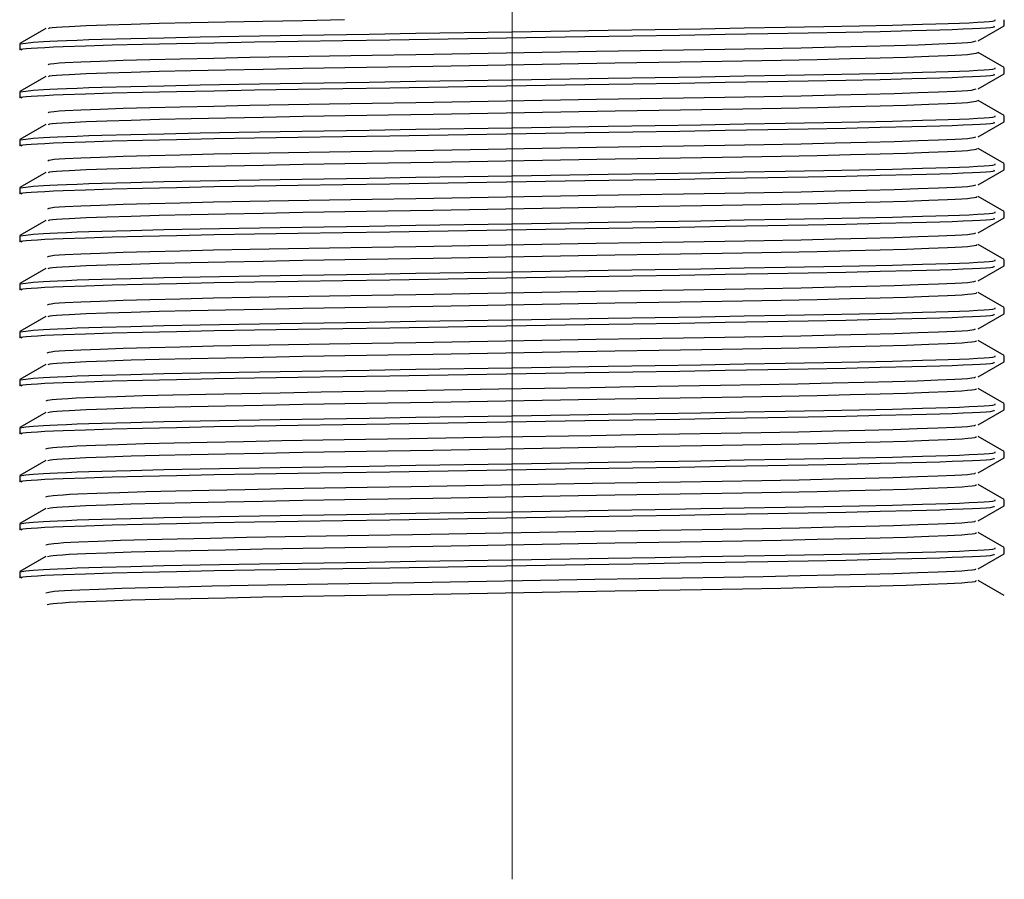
# Model space of a CAD drawing. Header units: millimetres. Extents: x 262469 to 275208, y -32539 to 9411.
# Tile 360 of 428: x 269156.63 to 269162.45, y -13294.11 to -13289.03. Entities that reach past the tile are written whole.
import ezdxf

# ---------------------------------------------------------------- set-up
doc = ezdxf.new("R2010")
doc.units = ezdxf.units.MM
doc.header["$LTSCALE"] = 100
doc.layers.add('$ IE_TELETECHNIKA', color=5, linetype='Continuous', lineweight=30)

msp = doc.modelspace()

# ---------------------------------------------------------------- linework, layer by layer
at = {"layer": '$ IE_TELETECHNIKA', "color": 7, "linetype": 'Continuous', "lineweight": 5, "ltscale": 20.32}
msp.add_line((269159.5395, -13294.1088), (269159.5395, -13285.0463), dxfattribs=at)
at = {"layer": '$ IE_TELETECHNIKA', "color": 7, "linetype": 'Continuous'}
for p, q in [((269162.2914, -13289.157), (269162.4449, -13289.0683)), ((269162.4458, -13289.0674), (269162.4458, -13289.0319)), ((269156.7877, -13289.0839), (269156.6342, -13289.1726)), ((269156.6333, -13289.1736), (269156.6333, -13289.209)), ((269162.4449, -13289.3143), (269162.2914, -13289.2256)), ((269162.2914, -13289.4404), (269162.4449, -13289.3518)), ((269162.4458, -13289.3508), (269162.4458, -13289.3154)), ((269156.7876, -13289.3674), (269156.6342, -13289.456)), ((269156.6333, -13289.4571), (269156.6333, -13289.4925)), ((269162.4449, -13289.5978), (269162.2914, -13289.5091)), ((269156.7877, -13289.6509), (269156.6342, -13289.7395)), ((269162.2914, -13289.7239), (269162.4449, -13289.6353)), ((269162.4458, -13289.6343), (269162.4458, -13289.5989)), ((269156.6333, -13289.7405), (269156.6333, -13289.776)), ((269162.4449, -13289.8813), (269162.2914, -13289.7926)), ((269162.4458, -13289.9178), (269162.4458, -13289.8824)), ((269156.7877, -13289.9343), (269156.6342, -13290.023)), ((269162.2914, -13290.0074), (269162.4449, -13289.9188)), ((269156.6333, -13290.024), (269156.6333, -13290.0595)), ((269162.4449, -13290.1647), (269162.2915, -13290.0761)), ((269162.4458, -13290.2013), (269162.4458, -13290.1658)), ((269156.7877, -13290.2178), (269156.6342, -13290.3065)), ((269162.2914, -13290.2909), (269162.4449, -13290.2022)), ((269156.6333, -13290.3075), (269156.6333, -13290.3429)), ((269162.4449, -13290.4482), (269162.2914, -13290.3596)), ((269162.4458, -13290.4848), (269162.4458, -13290.4493)), ((269156.7877, -13290.5013), (269156.6342, -13290.59)), ((269162.2914, -13290.5744), (269162.4449, -13290.4857)), ((269156.6333, -13290.591), (269156.6333, -13290.6264)), ((269162.4449, -13290.7317), (269162.2914, -13290.6431)), ((269162.4458, -13290.7682), (269162.4458, -13290.7328)), ((269156.7876, -13290.7848), (269156.6342, -13290.8734)), ((269162.2914, -13290.8579), (269162.4449, -13290.7692)), ((269156.6333, -13290.8745), (269156.6333, -13290.9099)), ((269162.4449, -13291.0152), (269162.2914, -13290.9266)), ((269162.4458, -13291.0517), (269162.4458, -13291.0163)), ((269156.7877, -13291.0683), (269156.6342, -13291.1569)), ((269162.2914, -13291.1413), (269162.4449, -13291.0527)), ((269156.6333, -13291.1579), (269156.6333, -13291.1934)), ((269162.4449, -13291.2987), (269162.2914, -13291.21)), ((269162.2914, -13291.4248), (269162.4449, -13291.3362)), ((269162.4458, -13291.3352), (269162.4458, -13291.2998)), ((269156.7877, -13291.3518), (269156.6342, -13291.4404)), ((269156.6333, -13291.4414), (269156.6333, -13291.4769)), ((269162.4449, -13291.5822), (269162.2914, -13291.4935)), ((269162.2914, -13291.7083), (269162.4449, -13291.6197)), ((269162.4458, -13291.6187), (269162.4458, -13291.5833)), ((269156.7877, -13291.6353), (269156.6342, -13291.7239)), ((269156.6333, -13291.7249), (269156.6333, -13291.7604)), ((269162.4449, -13291.8656), (269162.2914, -13291.777)), ((269156.7876, -13291.9188), (269156.6342, -13292.0074)), ((269162.2914, -13291.9918), (269162.4449, -13291.9031)), ((269162.4458, -13291.9022), (269162.4458, -13291.8667)), ((269156.6333, -13292.0084), (269156.6333, -13292.0438)), ((269162.4449, -13292.1491), (269162.2914, -13292.0605)), ((269162.4458, -13292.1857), (269162.4458, -13292.1502)), ((269156.7877, -13292.2022), (269156.6342, -13292.2909)), ((269162.2914, -13292.2753), (269162.4449, -13292.1866)), ((269156.6333, -13292.2919), (269156.6333, -13292.3273)), ((269162.4449, -13292.4326), (269162.2914, -13292.344))]:
    msp.add_line(p, q, dxfattribs=at)
for points in [[(269156.6462, -13289.2122), (269156.6325, -13289.208), (269156.6371, -13289.2059), (269156.6502, -13289.2038), (269156.6714, -13289.2016), (269156.7004, -13289.1993), (269156.7369, -13289.1971), (269156.7806, -13289.1948), (269156.8312, -13289.1925), (269156.8883, -13289.1902), (269157.0213, -13289.1855), (269157.1782, -13289.1807), (269157.3578, -13289.1761), (269157.559, -13289.1715), (269157.7803, -13289.1672), (269158.0194, -13289.1629), (269158.2737, -13289.1587), (269158.5406, -13289.1544), (269158.8174, -13289.1499), (269159.3897, -13289.1406), (269159.9685, -13289.1312), (269160.2531, -13289.1267), (269160.5304, -13289.1222), (269160.7971, -13289.1178), (269161.0501, -13289.1134), (269161.2877, -13289.1091), (269161.5092, -13289.1047), (269161.7137, -13289.1003), (269161.9005, -13289.0957), (269161.9861, -13289.0933), (269162.0654, -13289.091), (269162.1377, -13289.0886), (269162.2021, -13289.0862), (269162.2577, -13289.0839), (269162.3036, -13289.0816), (269162.3392, -13289.0793), (269162.3636, -13289.0771), (269162.3783, -13289.0749), (269162.3856, -13289.0727), (269162.3879, -13289.0685)], [(269156.6333, -13289.1736), (269156.6688, -13289.1693), (269156.7123, -13289.165), (269156.7721, -13289.1606), (269156.8105, -13289.1584), (269156.8561, -13289.1561), (269156.9097, -13289.1538), (269156.9713, -13289.1515), (269157.0405, -13289.1492), (269157.1169, -13289.1469), (269157.289, -13289.1422), (269157.4837, -13289.1377), (269157.6973, -13289.1333), (269157.9271, -13289.1291), (269158.1712, -13289.125), (269158.4281, -13289.1208), (269158.6958, -13289.1164), (269158.9723, -13289.1119), (269159.5398, -13289.1027), (269160.1079, -13289.0936), (269160.3849, -13289.0891), (269160.6533, -13289.0847), (269160.9101, -13289.0804), (269161.1529, -13289.0762), (269161.3804, -13289.0719), (269161.5918, -13289.0676), (269161.7862, -13289.0631), (269161.9621, -13289.0586), (269162.0416, -13289.0562), (269162.1146, -13289.0539), (269162.1803, -13289.0516), (269162.238, -13289.0493), (269162.287, -13289.047), (269162.3265, -13289.0447), (269162.3558, -13289.0425), (269162.3752, -13289.0403), (269162.3919, -13289.0361), (269162.3925, -13289.0319)], [(269156.8027, -13289.0839), (269156.8084, -13289.0798), (269156.824, -13289.0776), (269156.8497, -13289.0754), (269156.884, -13289.0732), (269156.9255, -13289.0709), (269157.0252, -13289.0663), (269157.1462, -13289.0617), (269157.29, -13289.0571), (269157.4565, -13289.0525), (269157.6431, -13289.048), (269157.8478, -13289.0436), (269158.0686, -13289.0394), (269158.3036, -13289.0353), (269158.5506, -13289.0311)], [(269156.8006, -13289.2976), (269156.8042, -13289.2935), (269156.8151, -13289.2914), (269156.8354, -13289.2893), (269156.8646, -13289.2871), (269156.9014, -13289.2848), (269156.9936, -13289.2803), (269157.1073, -13289.2757), (269157.2432, -13289.2711), (269157.4016, -13289.2665), (269157.5805, -13289.262), (269157.7779, -13289.2577), (269157.9918, -13289.2534), (269158.2204, -13289.2493), (269158.4616, -13289.2452), (269158.713, -13289.2409), (269158.9722, -13289.2365), (269159.5042, -13289.2273), (269160.0376, -13289.2182), (269160.2985, -13289.2137), (269160.5521, -13289.2094), (269160.7962, -13289.2052), (269161.0283, -13289.2011), (269161.2463, -13289.1969), (269161.4483, -13289.1926), (269161.6323, -13289.1881), (269161.796, -13289.1836), (269161.9379, -13289.179), (269162.0583, -13289.1744), (269162.1568, -13289.1698), (269162.1962, -13289.1676), (269162.2279, -13289.1654), (269162.2508, -13289.1632), (269162.2654, -13289.1611), (269162.2801, -13289.157)], [(269156.8027, -13289.3674), (269156.8092, -13289.3632), (269156.8244, -13289.3611), (269156.8498, -13289.3589), (269156.8838, -13289.3567), (269156.9252, -13289.3544), (269157.0251, -13289.3498), (269157.1463, -13289.3452), (269157.2902, -13289.3406), (269157.4567, -13289.336), (269157.6435, -13289.3315), (269157.8484, -13289.3271), (269158.0694, -13289.3229), (269158.3046, -13289.3187), (269158.5518, -13289.3145), (269158.8085, -13289.3102), (269159.0723, -13289.3056), (269159.6108, -13289.2964), (269160.1465, -13289.2872), (269160.4068, -13289.2827), (269160.6588, -13289.2784), (269160.9, -13289.2743), (269161.128, -13289.2701), (269161.3408, -13289.2658), (269161.5364, -13289.2614), (269161.7126, -13289.2568), (269161.8675, -13289.2522), (269162.0001, -13289.2476), (269162.1102, -13289.243), (269162.1563, -13289.2407), (269162.1957, -13289.2384), (269162.2277, -13289.2362), (269162.252, -13289.234), (269162.2794, -13289.2298), (269162.2914, -13289.2256)], [(269156.6462, -13289.4957), (269156.6325, -13289.4915), (269156.6371, -13289.4894), (269156.6502, -13289.4872), (269156.6714, -13289.485), (269156.7004, -13289.4828), (269156.7369, -13289.4806), (269156.7806, -13289.4783), (269156.8312, -13289.476), (269156.8883, -13289.4737), (269157.0213, -13289.469), (269157.1782, -13289.4642), (269157.3578, -13289.4596), (269157.559, -13289.455), (269157.7803, -13289.4507), (269158.0194, -13289.4464), (269158.2737, -13289.4422), (269158.5406, -13289.4379), (269158.8174, -13289.4334), (269159.3897, -13289.424), (269159.9685, -13289.4147), (269160.2531, -13289.4101), (269160.5304, -13289.4057), (269160.7971, -13289.4012), (269161.0501, -13289.3969), (269161.2877, -13289.3926), (269161.5092, -13289.3882), (269161.7137, -13289.3838), (269161.9005, -13289.3792), (269161.9861, -13289.3768), (269162.0654, -13289.3745), (269162.1377, -13289.3721), (269162.2021, -13289.3697), (269162.2577, -13289.3674), (269162.3036, -13289.365), (269162.3392, -13289.3628), (269162.3636, -13289.3605), (269162.3783, -13289.3584), (269162.3856, -13289.3562), (269162.3879, -13289.352)], [(269156.6333, -13289.4571), (269156.6688, -13289.4528), (269156.7123, -13289.4485), (269156.7721, -13289.4441), (269156.8105, -13289.4418), (269156.8561, -13289.4396), (269156.9097, -13289.4373), (269156.9713, -13289.435), (269157.0405, -13289.4327), (269157.1169, -13289.4304), (269157.289, -13289.4257), (269157.4837, -13289.4212), (269157.6973, -13289.4168), (269157.9271, -13289.4126), (269158.1712, -13289.4085), (269158.4281, -13289.4042), (269158.6958, -13289.3999), (269158.9723, -13289.3954), (269159.5398, -13289.3862), (269160.1079, -13289.377), (269160.3849, -13289.3726), (269160.6533, -13289.3682), (269160.9101, -13289.3639), (269161.1529, -13289.3596), (269161.3804, -13289.3554), (269161.5918, -13289.351), (269161.7862, -13289.3466), (269161.9621, -13289.342), (269162.0416, -13289.3397), (269162.1146, -13289.3374), (269162.1803, -13289.3351), (269162.238, -13289.3327), (269162.287, -13289.3304), (269162.3265, -13289.3282), (269162.3558, -13289.326), (269162.3752, -13289.3238), (269162.3919, -13289.3196), (269162.3925, -13289.3154)], [(269156.8, -13289.5811), (269156.8047, -13289.577), (269156.8156, -13289.5749), (269156.8358, -13289.5727), (269156.8646, -13289.5705), (269156.9012, -13289.5683), (269156.9934, -13289.5638), (269157.1073, -13289.5592), (269157.2432, -13289.5546), (269157.4015, -13289.55), (269157.5804, -13289.5455), (269157.7778, -13289.5412), (269157.9918, -13289.5369), (269158.2204, -13289.5328), (269158.4615, -13289.5287), (269158.7128, -13289.5244), (269158.972, -13289.52), (269159.5041, -13289.5108), (269160.0374, -13289.5017), (269160.2983, -13289.4972), (269160.552, -13289.4929), (269160.796, -13289.4887), (269161.0281, -13289.4846), (269161.2462, -13289.4804), (269161.4482, -13289.4761), (269161.6321, -13289.4716), (269161.7959, -13289.467), (269161.9378, -13289.4624), (269162.0581, -13289.4579), (269162.1567, -13289.4533), (269162.1963, -13289.4511), (269162.2282, -13289.4488), (269162.2513, -13289.4467), (269162.2657, -13289.4446), (269162.2792, -13289.4405)], [(269156.8026, -13289.6508), (269156.8101, -13289.6467), (269156.8252, -13289.6446), (269156.8503, -13289.6424), (269156.8842, -13289.6401), (269156.9255, -13289.6379), (269157.0256, -13289.6333), (269157.1471, -13289.6286), (269157.2912, -13289.624), (269157.4578, -13289.6194), (269157.6447, -13289.6149), (269157.8497, -13289.6106), (269158.0708, -13289.6063), (269158.3061, -13289.6022), (269158.5533, -13289.598), (269158.8101, -13289.5936), (269159.0739, -13289.5891), (269159.6124, -13289.5798), (269160.148, -13289.5706), (269160.4084, -13289.5662), (269160.6603, -13289.5619), (269160.9014, -13289.5577), (269161.1293, -13289.5535), (269161.342, -13289.5493), (269161.5375, -13289.5449), (269161.7136, -13289.5403), (269161.8683, -13289.5357), (269162.0008, -13289.531), (269162.1107, -13289.5264), (269162.1568, -13289.5241), (269162.1962, -13289.5219), (269162.2283, -13289.5196), (269162.2525, -13289.5175), (269162.2792, -13289.5132), (269162.2897, -13289.5091)], [(269156.6462, -13289.7792), (269156.6325, -13289.775), (269156.6371, -13289.7729), (269156.6502, -13289.7707), (269156.6714, -13289.7685), (269156.7004, -13289.7663), (269156.7369, -13289.7641), (269156.7806, -13289.7618), (269156.8312, -13289.7595), (269156.8883, -13289.7572), (269157.0213, -13289.7524), (269157.1782, -13289.7477), (269157.3578, -13289.743), (269157.559, -13289.7385), (269157.7803, -13289.7341), (269158.0194, -13289.7299), (269158.2737, -13289.7257), (269158.5406, -13289.7213), (269158.8174, -13289.7169), (269159.3897, -13289.7075), (269159.9685, -13289.6982), (269160.2531, -13289.6936), (269160.5304, -13289.6891), (269160.7971, -13289.6847), (269161.0501, -13289.6804), (269161.2877, -13289.6761), (269161.5092, -13289.6717), (269161.7137, -13289.6672), (269161.9005, -13289.6627), (269161.9861, -13289.6603), (269162.0654, -13289.6579), (269162.1377, -13289.6556), (269162.2021, -13289.6532), (269162.2577, -13289.6508), (269162.3036, -13289.6485), (269162.3392, -13289.6462), (269162.3636, -13289.644), (269162.3783, -13289.6418), (269162.3856, -13289.6397), (269162.3879, -13289.6355)], [(269156.6333, -13289.7405), (269156.6688, -13289.7363), (269156.7123, -13289.7319), (269156.7721, -13289.7276), (269156.8105, -13289.7253), (269156.8561, -13289.7231), (269156.9097, -13289.7208), (269156.9713, -13289.7185), (269157.0405, -13289.7162), (269157.1169, -13289.7138), (269157.289, -13289.7092), (269157.4837, -13289.7047), (269157.6973, -13289.7003), (269157.9271, -13289.6961), (269158.1712, -13289.6919), (269158.4281, -13289.6877), (269158.6958, -13289.6834), (269158.9723, -13289.6789), (269159.5398, -13289.6696), (269160.1079, -13289.6605), (269160.3849, -13289.6561), (269160.6533, -13289.6517), (269160.9101, -13289.6474), (269161.1529, -13289.6431), (269161.3804, -13289.6388), (269161.5918, -13289.6345), (269161.7862, -13289.6301), (269161.9621, -13289.6255), (269162.0416, -13289.6232), (269162.1146, -13289.6209), (269162.1803, -13289.6185), (269162.238, -13289.6162), (269162.287, -13289.6139), (269162.3265, -13289.6117), (269162.3558, -13289.6094), (269162.3752, -13289.6073), (269162.3919, -13289.603), (269162.3925, -13289.5989)], [(269156.7993, -13289.8645), (269156.8052, -13289.8605), (269156.8162, -13289.8584), (269156.8361, -13289.8562), (269156.8647, -13289.854), (269156.9012, -13289.8518), (269156.9933, -13289.8473), (269157.1073, -13289.8427), (269157.2432, -13289.8381), (269157.4015, -13289.8335), (269157.5804, -13289.829), (269157.7778, -13289.8246), (269157.9917, -13289.8204), (269158.2203, -13289.8163), (269158.4614, -13289.8122), (269158.7127, -13289.8079), (269158.9719, -13289.8035), (269159.5039, -13289.7943), (269160.0373, -13289.7851), (269160.2982, -13289.7807), (269160.5518, -13289.7763), (269160.7959, -13289.7722), (269161.028, -13289.7681), (269161.246, -13289.7639), (269161.448, -13289.7596), (269161.632, -13289.7551), (269161.7958, -13289.7505), (269161.9377, -13289.7459), (269162.0579, -13289.7413), (269162.1566, -13289.7368), (269162.1964, -13289.7345), (269162.2285, -13289.7323), (269162.2519, -13289.7302), (269162.2662, -13289.7281), (269162.2785, -13289.724)], [(269156.8023, -13289.9343), (269156.8108, -13289.9302), (269156.8256, -13289.9281), (269156.8504, -13289.9259), (269156.884, -13289.9236), (269156.9251, -13289.9214), (269157.0252, -13289.9168), (269157.1468, -13289.9121), (269157.2908, -13289.9075), (269157.4573, -13289.9029), (269157.6442, -13289.8984), (269157.8491, -13289.8941), (269158.0702, -13289.8898), (269158.3055, -13289.8857), (269158.5527, -13289.8815), (269158.8094, -13289.8771), (269159.0732, -13289.8726), (269159.6117, -13289.8633), (269160.1474, -13289.8541), (269160.4077, -13289.8497), (269160.6597, -13289.8454), (269160.9008, -13289.8412), (269161.1288, -13289.837), (269161.3415, -13289.8328), (269161.537, -13289.8283), (269161.7132, -13289.8238), (269161.868, -13289.8192), (269162.0004, -13289.8145), (269162.1104, -13289.8099), (269162.1565, -13289.8076), (269162.1961, -13289.8054), (269162.2284, -13289.8031), (269162.2528, -13289.8009), (269162.269, -13289.7988), (269162.2789, -13289.7967), (269162.2881, -13289.7926)], [(269156.6333, -13290.024), (269156.6688, -13290.0197), (269156.7123, -13290.0154), (269156.7721, -13290.011), (269156.8105, -13290.0088), (269156.8561, -13290.0066), (269156.9097, -13290.0043), (269156.9713, -13290.002), (269157.0405, -13289.9996), (269157.1169, -13289.9973), (269157.289, -13289.9927), (269157.4837, -13289.9881), (269157.6973, -13289.9838), (269157.9271, -13289.9796), (269158.1712, -13289.9754), (269158.4281, -13289.9712), (269158.6958, -13289.9669), (269158.9723, -13289.9624), (269159.5398, -13289.9531), (269160.1079, -13289.944), (269160.3849, -13289.9396), (269160.6533, -13289.9352), (269160.9101, -13289.9309), (269161.1529, -13289.9266), (269161.3804, -13289.9223), (269161.5918, -13289.918), (269161.7862, -13289.9136), (269161.9621, -13289.909), (269162.0416, -13289.9067), (269162.1146, -13289.9044), (269162.1803, -13289.902), (269162.238, -13289.8997), (269162.287, -13289.8974), (269162.3265, -13289.8951), (269162.3558, -13289.8929), (269162.3752, -13289.8908), (269162.3919, -13289.8865), (269162.3925, -13289.8824)], [(269156.6462, -13290.0627), (269156.6325, -13290.0585), (269156.6371, -13290.0564), (269156.6502, -13290.0542), (269156.6714, -13290.052), (269156.7004, -13290.0498), (269156.7369, -13290.0475), (269156.7806, -13290.0453), (269156.8312, -13290.043), (269156.8883, -13290.0406), (269157.0213, -13290.0359), (269157.1782, -13290.0312), (269157.3578, -13290.0265), (269157.559, -13290.022), (269157.7803, -13290.0176), (269158.0194, -13290.0134), (269158.2737, -13290.0092), (269158.5406, -13290.0048), (269158.8174, -13290.0003), (269159.3896, -13289.991), (269159.9685, -13289.9817), (269160.2531, -13289.9771), (269160.5304, -13289.9726), (269160.7971, -13289.9682), (269161.0501, -13289.9639), (269161.2877, -13289.9595), (269161.5092, -13289.9552), (269161.7137, -13289.9507), (269161.9005, -13289.9461), (269161.9861, -13289.9438), (269162.0654, -13289.9414), (269162.1377, -13289.9391), (269162.2021, -13289.9367), (269162.2577, -13289.9343), (269162.3036, -13289.932), (269162.3392, -13289.9297), (269162.3636, -13289.9275), (269162.3783, -13289.9253), (269162.3856, -13289.9232), (269162.3879, -13289.9189)], [(269156.7985, -13290.148), (269156.8056, -13290.1439), (269156.8167, -13290.1418), (269156.8364, -13290.1397), (269156.8649, -13290.1375), (269156.9011, -13290.1353), (269156.9931, -13290.1307), (269157.1072, -13290.1262), (269157.2432, -13290.1216), (269157.4015, -13290.117), (269157.5803, -13290.1125), (269157.7777, -13290.1081), (269157.9916, -13290.1039), (269158.2202, -13290.0998), (269158.4613, -13290.0956), (269158.7126, -13290.0914), (269158.9718, -13290.0869), (269159.5038, -13290.0778), (269160.0372, -13290.0686), (269160.298, -13290.0641), (269160.5517, -13290.0598), (269160.7957, -13290.0557), (269161.0279, -13290.0515), (269161.2459, -13290.0474), (269161.4479, -13290.043), (269161.6319, -13290.0386), (269161.7958, -13290.034), (269161.9376, -13290.0294), (269162.0577, -13290.0248), (269162.1564, -13290.0203), (269162.1964, -13290.018), (269162.2288, -13290.0158), (269162.2524, -13290.0136), (269162.2667, -13290.0115), (269162.2779, -13290.0074)], [(269156.802, -13290.2178), (269156.8114, -13290.2137), (269156.8261, -13290.2115), (269156.8505, -13290.2094), (269156.8838, -13290.2071), (269156.9247, -13290.2049), (269157.0248, -13290.2003), (269157.1465, -13290.1956), (269157.2904, -13290.191), (269157.4569, -13290.1864), (269157.6436, -13290.1819), (269157.8485, -13290.1776), (269158.0696, -13290.1733), (269158.3048, -13290.1692), (269158.552, -13290.165), (269158.8087, -13290.1606), (269159.0725, -13290.1561), (269159.6109, -13290.1468), (269160.1467, -13290.1376), (269160.407, -13290.1332), (269160.659, -13290.1289), (269160.9002, -13290.1247), (269161.1282, -13290.1205), (269161.3409, -13290.1163), (269161.5365, -13290.1118), (269161.7127, -13290.1073), (269161.8676, -13290.1027), (269162, -13290.098), (269162.11, -13290.0934), (269162.1563, -13290.0911), (269162.196, -13290.0888), (269162.2285, -13290.0866), (269162.253, -13290.0844), (269162.2692, -13290.0823), (269162.2787, -13290.0802), (269162.2865, -13290.0761)], [(269156.6333, -13290.3075), (269156.6688, -13290.3032), (269156.7123, -13290.2989), (269156.7721, -13290.2945), (269156.8105, -13290.2923), (269156.8561, -13290.29), (269156.9097, -13290.2878), (269156.9713, -13290.2854), (269157.0405, -13290.2831), (269157.1169, -13290.2808), (269157.289, -13290.2762), (269157.4837, -13290.2716), (269157.6973, -13290.2673), (269157.9271, -13290.2631), (269158.1712, -13290.2589), (269158.4281, -13290.2547), (269158.6958, -13290.2503), (269158.9723, -13290.2458), (269159.5398, -13290.2366), (269160.1079, -13290.2275), (269160.3849, -13290.223), (269160.6533, -13290.2187), (269160.9101, -13290.2143), (269161.1529, -13290.2101), (269161.3804, -13290.2058), (269161.5918, -13290.2015), (269161.7862, -13290.1971), (269161.9621, -13290.1925), (269162.0416, -13290.1902), (269162.1146, -13290.1878), (269162.1803, -13290.1855), (269162.238, -13290.1832), (269162.287, -13290.1809), (269162.3265, -13290.1786), (269162.3558, -13290.1764), (269162.3752, -13290.1742), (269162.3919, -13290.17), (269162.3925, -13290.1658)], [(269156.6462, -13290.3462), (269156.6325, -13290.342), (269156.6371, -13290.3398), (269156.6502, -13290.3377), (269156.6714, -13290.3355), (269156.7004, -13290.3333), (269156.7369, -13290.331), (269156.7806, -13290.3287), (269156.8312, -13290.3264), (269156.8883, -13290.3241), (269157.0213, -13290.3194), (269157.1782, -13290.3147), (269157.3578, -13290.31), (269157.559, -13290.3055), (269157.7803, -13290.3011), (269158.0194, -13290.2969), (269158.2737, -13290.2926), (269158.5406, -13290.2883), (269158.8174, -13290.2838), (269159.3897, -13290.2745), (269159.9685, -13290.2651), (269160.2531, -13290.2606), (269160.5304, -13290.2561), (269160.7971, -13290.2517), (269161.0501, -13290.2473), (269161.2877, -13290.243), (269161.5092, -13290.2387), (269161.7137, -13290.2342), (269161.9005, -13290.2296), (269161.9861, -13290.2273), (269162.0654, -13290.2249), (269162.1377, -13290.2225), (269162.2021, -13290.2202), (269162.2577, -13290.2178), (269162.3036, -13290.2155), (269162.3392, -13290.2132), (269162.3636, -13290.211), (269162.3783, -13290.2088), (269162.3856, -13290.2067), (269162.3879, -13290.2024)], [(269156.7976, -13290.4315), (269156.806, -13290.4274), (269156.8172, -13290.4253), (269156.8368, -13290.4232), (269156.865, -13290.421), (269156.9011, -13290.4188), (269156.993, -13290.4142), (269157.1072, -13290.4096), (269157.2433, -13290.405), (269157.4014, -13290.4005), (269157.5803, -13290.396), (269157.7776, -13290.3916), (269157.9916, -13290.3874), (269158.2201, -13290.3833), (269158.4612, -13290.3791), (269158.7125, -13290.3749), (269158.9717, -13290.3704), (269159.5037, -13290.3613), (269160.037, -13290.3521), (269160.2979, -13290.3476), (269160.5515, -13290.3433), (269160.7956, -13290.3392), (269161.0277, -13290.335), (269161.2457, -13290.3309), (269161.4477, -13290.3265), (269161.6318, -13290.3221), (269161.7957, -13290.3175), (269161.9375, -13290.3129), (269162.0575, -13290.3083), (269162.1562, -13290.3038), (269162.1964, -13290.3015), (269162.229, -13290.2993), (269162.2529, -13290.2971), (269162.2672, -13290.295), (269162.2773, -13290.2909)], [(269156.8015, -13290.5013), (269156.812, -13290.4972), (269156.8265, -13290.495), (269156.8507, -13290.4928), (269156.8837, -13290.4906), (269156.9244, -13290.4883), (269157.0245, -13290.4837), (269157.1463, -13290.4791), (269157.2903, -13290.4745), (269157.4567, -13290.4699), (269157.6435, -13290.4654), (269157.8485, -13290.461), (269158.0696, -13290.4568), (269158.3049, -13290.4527), (269158.5521, -13290.4485), (269158.8089, -13290.4441), (269159.0728, -13290.4396), (269159.6114, -13290.4303), (269160.1472, -13290.4211), (269160.4076, -13290.4166), (269160.6596, -13290.4124), (269160.9008, -13290.4082), (269161.1289, -13290.404), (269161.3417, -13290.3997), (269161.5372, -13290.3953), (269161.7134, -13290.3907), (269161.8682, -13290.3861), (269162.0005, -13290.3815), (269162.1103, -13290.3769), (269162.1566, -13290.3746), (269162.1964, -13290.3723), (269162.229, -13290.3701), (269162.2535, -13290.3679), (269162.2697, -13290.3658), (269162.2787, -13290.3637), (269162.2851, -13290.3596)], [(269156.6333, -13290.591), (269156.6688, -13290.5867), (269156.7123, -13290.5824), (269156.7721, -13290.578), (269156.8105, -13290.5758), (269156.8561, -13290.5735), (269156.9097, -13290.5712), (269156.9713, -13290.5689), (269157.0405, -13290.5666), (269157.1169, -13290.5643), (269157.289, -13290.5597), (269157.4837, -13290.5551), (269157.6973, -13290.5508), (269157.9271, -13290.5465), (269158.1712, -13290.5424), (269158.4281, -13290.5382), (269158.6958, -13290.5338), (269158.9723, -13290.5293), (269159.5398, -13290.5201), (269160.1079, -13290.511), (269160.3849, -13290.5065), (269160.6533, -13290.5021), (269160.9101, -13290.4978), (269161.1529, -13290.4936), (269161.3804, -13290.4893), (269161.5918, -13290.485), (269161.7862, -13290.4805), (269161.9621, -13290.476), (269162.0416, -13290.4737), (269162.1146, -13290.4713), (269162.1803, -13290.469), (269162.238, -13290.4667), (269162.287, -13290.4644), (269162.3265, -13290.4621), (269162.3558, -13290.4599), (269162.3752, -13290.4577), (269162.3919, -13290.4535), (269162.3925, -13290.4493)], [(269156.6462, -13290.6296), (269156.6325, -13290.6255), (269156.6371, -13290.6233), (269156.6502, -13290.6212), (269156.6714, -13290.619), (269156.7004, -13290.6168), (269156.7369, -13290.6145), (269156.7806, -13290.6122), (269156.8312, -13290.6099), (269156.8883, -13290.6076), (269157.0213, -13290.6029), (269157.1782, -13290.5982), (269157.3578, -13290.5935), (269157.559, -13290.5889), (269157.7803, -13290.5846), (269158.0194, -13290.5803), (269158.2737, -13290.5761), (269158.5406, -13290.5718), (269158.8173, -13290.5673), (269159.3896, -13290.558), (269159.9685, -13290.5486), (269160.2531, -13290.5441), (269160.5304, -13290.5396), (269160.7971, -13290.5352), (269161.0501, -13290.5308), (269161.2877, -13290.5265), (269161.5092, -13290.5221), (269161.7137, -13290.5177), (269161.9005, -13290.5131), (269161.9861, -13290.5108), (269162.0654, -13290.5084), (269162.1377, -13290.506), (269162.2021, -13290.5036), (269162.2577, -13290.5013), (269162.3036, -13290.499), (269162.3392, -13290.4967), (269162.3636, -13290.4945), (269162.3783, -13290.4923), (269162.3856, -13290.4901), (269162.3879, -13290.4859)], [(269156.7967, -13290.715), (269156.8062, -13290.7109), (269156.8177, -13290.7088), (269156.8371, -13290.7067), (269156.8652, -13290.7045), (269156.901, -13290.7022), (269156.9929, -13290.6977), (269157.1072, -13290.6931), (269157.2433, -13290.6885), (269157.4014, -13290.684), (269157.5802, -13290.6795), (269157.7776, -13290.6751), (269157.9915, -13290.6709), (269158.22, -13290.6668), (269158.4611, -13290.6626), (269158.7124, -13290.6583), (269158.9716, -13290.6539), (269159.5036, -13290.6448), (269160.0369, -13290.6356), (269160.2977, -13290.6311), (269160.5514, -13290.6268), (269160.7955, -13290.6226), (269161.0276, -13290.6185), (269161.2456, -13290.6143), (269161.4476, -13290.61), (269161.6317, -13290.6055), (269161.7956, -13290.601), (269161.9374, -13290.5964), (269162.0573, -13290.5918), (269162.156, -13290.5872), (269162.1964, -13290.585), (269162.2293, -13290.5828), (269162.2534, -13290.5806), (269162.2679, -13290.5785), (269162.2769, -13290.5744)], [(269156.8009, -13290.7848), (269156.8125, -13290.7807), (269156.827, -13290.7785), (269156.8508, -13290.7763), (269156.8836, -13290.7741), (269156.9241, -13290.7718), (269157.0241, -13290.7672), (269157.1459, -13290.7626), (269157.2899, -13290.758), (269157.4562, -13290.7534), (269157.6429, -13290.7489), (269157.8478, -13290.7445), (269158.0689, -13290.7403), (269158.3042, -13290.7362), (269158.5514, -13290.7319), (269158.8082, -13290.7276), (269159.072, -13290.723), (269159.6106, -13290.7138), (269160.1464, -13290.7046), (269160.4069, -13290.7001), (269160.6589, -13290.6958), (269160.9002, -13290.6917), (269161.1282, -13290.6875), (269161.3411, -13290.6832), (269161.5366, -13290.6788), (269161.7129, -13290.6742), (269161.8679, -13290.6696), (269162.0002, -13290.665), (269162.1099, -13290.6604), (269162.1563, -13290.6581), (269162.1963, -13290.6558), (269162.229, -13290.6536), (269162.2538, -13290.6514), (269162.27, -13290.6492), (269162.2787, -13290.6472), (269162.2838, -13290.643)], [(269156.6333, -13290.8745), (269156.6688, -13290.8702), (269156.7123, -13290.8659), (269156.7721, -13290.8615), (269156.8105, -13290.8593), (269156.8561, -13290.857), (269156.9097, -13290.8547), (269156.9713, -13290.8524), (269157.0405, -13290.8501), (269157.1169, -13290.8478), (269157.289, -13290.8431), (269157.4837, -13290.8386), (269157.6973, -13290.8342), (269157.9271, -13290.83), (269158.1712, -13290.8259), (269158.4281, -13290.8217), (269158.6958, -13290.8173), (269158.9723, -13290.8128), (269159.5398, -13290.8036), (269160.1079, -13290.7944), (269160.3849, -13290.79), (269160.6533, -13290.7856), (269160.9101, -13290.7813), (269161.1529, -13290.777), (269161.3804, -13290.7728), (269161.5918, -13290.7685), (269161.7862, -13290.764), (269161.9621, -13290.7595), (269162.0416, -13290.7571), (269162.1146, -13290.7548), (269162.1803, -13290.7525), (269162.238, -13290.7502), (269162.287, -13290.7479), (269162.3265, -13290.7456), (269162.3558, -13290.7434), (269162.3752, -13290.7412), (269162.3919, -13290.737), (269162.3925, -13290.7328)], [(269156.6462, -13290.9131), (269156.6325, -13290.9089), (269156.6371, -13290.9068), (269156.6502, -13290.9046), (269156.6714, -13290.9025), (269156.7004, -13290.9002), (269156.7369, -13290.898), (269156.7806, -13290.8957), (269156.8312, -13290.8934), (269156.8883, -13290.8911), (269157.0213, -13290.8864), (269157.1782, -13290.8816), (269157.3578, -13290.877), (269157.559, -13290.8724), (269157.7803, -13290.8681), (269158.0194, -13290.8638), (269158.2737, -13290.8596), (269158.5406, -13290.8553), (269158.8174, -13290.8508), (269159.3897, -13290.8415), (269159.9685, -13290.8321), (269160.2531, -13290.8276), (269160.5304, -13290.8231), (269160.7971, -13290.8187), (269161.0501, -13290.8143), (269161.2877, -13290.81), (269161.5092, -13290.8056), (269161.7137, -13290.8012), (269161.9005, -13290.7966), (269161.9861, -13290.7942), (269162.0654, -13290.7919), (269162.1377, -13290.7895), (269162.2021, -13290.7871), (269162.2577, -13290.7848), (269162.3036, -13290.7825), (269162.3392, -13290.7802), (269162.3636, -13290.7779), (269162.3783, -13290.7758), (269162.3856, -13290.7736), (269162.3879, -13290.7694)], [(269156.7955, -13290.9984), (269156.8064, -13290.9944), (269156.8182, -13290.9923), (269156.8375, -13290.9901), (269156.8654, -13290.988), (269156.9011, -13290.9857), (269156.9927, -13290.9812), (269157.1071, -13290.9766), (269157.2433, -13290.972), (269157.4014, -13290.9674), (269157.5802, -13290.9629), (269157.7775, -13290.9586), (269157.9914, -13290.9544), (269158.22, -13290.9502), (269158.461, -13290.9461), (269158.7123, -13290.9418), (269158.9715, -13290.9374), (269159.5034, -13290.9282), (269160.0368, -13290.9191), (269160.2976, -13290.9146), (269160.5513, -13290.9103), (269160.7953, -13290.9061), (269161.0274, -13290.902), (269161.2454, -13290.8978), (269161.4474, -13290.8935), (269161.6316, -13290.889), (269161.7955, -13290.8845), (269161.9373, -13290.8799), (269162.0571, -13290.8753), (269162.1558, -13290.8707), (269162.1963, -13290.8685), (269162.2295, -13290.8663), (269162.2539, -13290.8641), (269162.2686, -13290.862), (269162.2766, -13290.8579)], [(269156.8003, -13291.0682), (269156.8131, -13291.0641), (269156.8277, -13291.062), (269156.8515, -13291.0598), (269156.884, -13291.0576), (269156.9244, -13291.0553), (269157.0245, -13291.0507), (269157.1465, -13291.0461), (269157.2906, -13291.0414), (269157.4569, -13291.0368), (269157.6437, -13291.0323), (269157.8486, -13291.028), (269158.0697, -13291.0238), (269158.3049, -13291.0196), (269158.5521, -13291.0154), (269158.8089, -13291.011), (269159.0726, -13291.0065), (269159.6111, -13290.9973), (269160.1468, -13290.9881), (269160.4072, -13290.9836), (269160.6592, -13290.9793), (269160.9003, -13290.9752), (269161.1283, -13290.971), (269161.3411, -13290.9667), (269161.5366, -13290.9623), (269161.7129, -13290.9577), (269161.8678, -13290.9531), (269162, -13290.9485), (269162.1097, -13290.9438), (269162.1561, -13290.9416), (269162.1962, -13290.9393), (269162.2291, -13290.9371), (269162.2541, -13290.9349), (269162.2703, -13290.9327), (269162.2788, -13290.9306), (269162.2825, -13290.9265)], [(269156.6333, -13291.1579), (269156.6688, -13291.1537), (269156.7123, -13291.1493), (269156.7721, -13291.145), (269156.8105, -13291.1427), (269156.8561, -13291.1405), (269156.9097, -13291.1382), (269156.9713, -13291.1359), (269157.0405, -13291.1336), (269157.1169, -13291.1312), (269157.289, -13291.1266), (269157.4837, -13291.1221), (269157.6973, -13291.1177), (269157.9271, -13291.1135), (269158.1712, -13291.1093), (269158.4281, -13291.1051), (269158.6958, -13291.1008), (269158.9723, -13291.0963), (269159.5398, -13291.087), (269160.1079, -13291.0779), (269160.3849, -13291.0735), (269160.6533, -13291.0691), (269160.9101, -13291.0648), (269161.1529, -13291.0605), (269161.3804, -13291.0563), (269161.5918, -13291.0519), (269161.7862, -13291.0475), (269161.9621, -13291.0429), (269162.0416, -13291.0406), (269162.1146, -13291.0383), (269162.1803, -13291.036), (269162.238, -13291.0336), (269162.287, -13291.0313), (269162.3265, -13291.0291), (269162.3558, -13291.0269), (269162.3752, -13291.0247), (269162.3919, -13291.0205), (269162.3925, -13291.0163)], [(269156.6462, -13291.1966), (269156.6325, -13291.1924), (269156.6371, -13291.1903), (269156.6502, -13291.1881), (269156.6714, -13291.1859), (269156.7004, -13291.1837), (269156.7369, -13291.1815), (269156.7806, -13291.1792), (269156.8312, -13291.1769), (269156.8883, -13291.1746), (269157.0213, -13291.1699), (269157.1782, -13291.1651), (269157.3578, -13291.1605), (269157.559, -13291.1559), (269157.7803, -13291.1516), (269158.0194, -13291.1473), (269158.2737, -13291.1431), (269158.5406, -13291.1388), (269158.8174, -13291.1343), (269159.3897, -13291.1249), (269159.9685, -13291.1156), (269160.2531, -13291.111), (269160.5304, -13291.1066), (269160.7971, -13291.1021), (269161.0501, -13291.0978), (269161.2877, -13291.0935), (269161.5092, -13291.0891), (269161.7137, -13291.0847), (269161.9005, -13291.0801), (269161.9861, -13291.0777), (269162.0654, -13291.0754), (269162.1377, -13291.073), (269162.2021, -13291.0706), (269162.2577, -13291.0683), (269162.3036, -13291.0659), (269162.3392, -13291.0637), (269162.3636, -13291.0614), (269162.3783, -13291.0593), (269162.3856, -13291.0571), (269162.3879, -13291.0529)], [(269156.788, -13291.2832), (269156.7988, -13291.2791), (269156.8252, -13291.2749), (269156.8489, -13291.2727), (269156.8805, -13291.2705), (269156.9194, -13291.2682), (269156.965, -13291.2659), (269157.0742, -13291.2613), (269157.2061, -13291.2567), (269157.3603, -13291.252), (269157.536, -13291.2475), (269157.731, -13291.243), (269157.9435, -13291.2388), (269158.1713, -13291.2346), (269158.4124, -13291.2304), (269158.6644, -13291.2261), (269158.9248, -13291.2217), (269159.4609, -13291.2124), (269160.0001, -13291.2032), (269160.2643, -13291.1986), (269160.5215, -13291.1943), (269160.7692, -13291.1901), (269161.0049, -13291.1859), (269161.2265, -13291.1817), (269161.432, -13291.1773), (269161.6193, -13291.1728), (269161.7863, -13291.1682), (269161.9308, -13291.1636), (269162.0525, -13291.159), (269162.1529, -13291.1544), (269162.1944, -13291.1521), (269162.2285, -13291.1498), (269162.2539, -13291.1477), (269162.2691, -13291.1455), (269162.2764, -13291.1414)], [(269156.7995, -13291.3517), (269156.8135, -13291.3476), (269156.8282, -13291.3455), (269156.8516, -13291.3433), (269156.8839, -13291.3411), (269156.9241, -13291.3388), (269157.024, -13291.3342), (269157.1461, -13291.3296), (269157.2902, -13291.3249), (269157.4564, -13291.3203), (269157.6431, -13291.3158), (269157.8479, -13291.3115), (269158.069, -13291.3073), (269158.3042, -13291.3031), (269158.5513, -13291.2989), (269158.808, -13291.2945), (269159.0718, -13291.29), (269159.6103, -13291.2808), (269160.146, -13291.2715), (269160.4064, -13291.2671), (269160.6584, -13291.2628), (269160.8996, -13291.2587), (269161.1277, -13291.2545), (269161.3404, -13291.2502), (269161.536, -13291.2458), (269161.7124, -13291.2412), (269161.8674, -13291.2366), (269161.9996, -13291.232), (269162.1093, -13291.2273), (269162.196, -13291.2228), (269162.2291, -13291.2206), (269162.2543, -13291.2184), (269162.2707, -13291.2162), (269162.2789, -13291.2141), (269162.2814, -13291.21)], [(269156.6462, -13291.4801), (269156.6325, -13291.4759), (269156.6371, -13291.4738), (269156.6502, -13291.4716), (269156.6714, -13291.4694), (269156.7004, -13291.4672), (269156.7369, -13291.465), (269156.7806, -13291.4627), (269156.8312, -13291.4604), (269156.8883, -13291.4581), (269157.0213, -13291.4533), (269157.1782, -13291.4486), (269157.3578, -13291.4439), (269157.559, -13291.4394), (269157.7803, -13291.435), (269158.0194, -13291.4308), (269158.2737, -13291.4266), (269158.5406, -13291.4222), (269158.8174, -13291.4177), (269159.3897, -13291.4084), (269159.9685, -13291.3991), (269160.2531, -13291.3945), (269160.5304, -13291.39), (269160.7971, -13291.3856), (269161.0501, -13291.3813), (269161.2877, -13291.3769), (269161.5092, -13291.3726), (269161.7137, -13291.3681), (269161.9005, -13291.3635), (269161.9861, -13291.3612), (269162.0654, -13291.3588), (269162.1377, -13291.3565), (269162.2021, -13291.3541), (269162.2577, -13291.3517), (269162.3036, -13291.3494), (269162.3392, -13291.3471), (269162.3636, -13291.3449), (269162.3783, -13291.3427), (269162.3856, -13291.3406), (269162.3879, -13291.3364)], [(269156.6333, -13291.4414), (269156.6688, -13291.4371), (269156.7123, -13291.4328), (269156.7721, -13291.4284), (269156.8105, -13291.4262), (269156.8561, -13291.424), (269156.9097, -13291.4217), (269156.9713, -13291.4194), (269157.0405, -13291.4171), (269157.1169, -13291.4147), (269157.289, -13291.4101), (269157.4837, -13291.4056), (269157.6973, -13291.4012), (269157.9271, -13291.397), (269158.1712, -13291.3928), (269158.4281, -13291.3886), (269158.6958, -13291.3843), (269158.9723, -13291.3798), (269159.5398, -13291.3705), (269160.1079, -13291.3614), (269160.3849, -13291.357), (269160.6533, -13291.3526), (269160.9101, -13291.3483), (269161.1529, -13291.344), (269161.3804, -13291.3397), (269161.5918, -13291.3354), (269161.7862, -13291.331), (269161.9621, -13291.3264), (269162.0416, -13291.3241), (269162.1146, -13291.3218), (269162.1803, -13291.3194), (269162.238, -13291.3171), (269162.287, -13291.3148), (269162.3265, -13291.3126), (269162.3558, -13291.3103), (269162.3752, -13291.3082), (269162.3919, -13291.3039), (269162.3925, -13291.2998)], [(269156.7876, -13291.5665), (269156.8, -13291.5623), (269156.8279, -13291.5581), (269156.8523, -13291.5559), (269156.8845, -13291.5537), (269156.9241, -13291.5515), (269156.9703, -13291.5492), (269157.0806, -13291.5446), (269157.2134, -13291.5399), (269157.3685, -13291.5353), (269157.5447, -13291.5307), (269157.7403, -13291.5263), (269157.953, -13291.5221), (269158.181, -13291.5179), (269158.422, -13291.5137), (269158.6739, -13291.5094), (269158.934, -13291.505), (269159.4693, -13291.4958), (269160.0073, -13291.4866), (269160.2708, -13291.482), (269160.5273, -13291.4776), (269160.7743, -13291.4735), (269161.0093, -13291.4693), (269161.2302, -13291.4651), (269161.4349, -13291.4607), (269161.6216, -13291.4563), (269161.7881, -13291.4517), (269161.932, -13291.447), (269162.0532, -13291.4424), (269162.1532, -13291.4378), (269162.1947, -13291.4355), (269162.2289, -13291.4333), (269162.2545, -13291.4311), (269162.2699, -13291.429), (269162.2763, -13291.4249)], [(269156.7986, -13291.6352), (269156.8138, -13291.6311), (269156.8286, -13291.629), (269156.8519, -13291.6268), (269156.884, -13291.6246), (269156.924, -13291.6223), (269157.0238, -13291.6177), (269157.146, -13291.6131), (269157.2901, -13291.6084), (269157.4563, -13291.6038), (269157.643, -13291.5993), (269157.848, -13291.595), (269158.0691, -13291.5908), (269158.3043, -13291.5866), (269158.5516, -13291.5824), (269158.8083, -13291.578), (269159.0721, -13291.5735), (269159.6107, -13291.5642), (269160.1466, -13291.555), (269160.407, -13291.5506), (269160.659, -13291.5463), (269160.9003, -13291.5421), (269161.1283, -13291.538), (269161.3411, -13291.5337), (269161.5367, -13291.5292), (269161.713, -13291.5247), (269161.868, -13291.5201), (269162.0001, -13291.5154), (269162.1096, -13291.5108), (269162.1963, -13291.5063), (269162.2296, -13291.504), (269162.2549, -13291.5018), (269162.2713, -13291.4997), (269162.2793, -13291.4976), (269162.2805, -13291.4935)], [(269156.6462, -13291.7636), (269156.6325, -13291.7594), (269156.6371, -13291.7573), (269156.6502, -13291.7551), (269156.6714, -13291.7529), (269156.7004, -13291.7507), (269156.7369, -13291.7484), (269156.7806, -13291.7462), (269156.8312, -13291.7439), (269156.8883, -13291.7415), (269157.0213, -13291.7368), (269157.1782, -13291.7321), (269157.3578, -13291.7274), (269157.559, -13291.7229), (269157.7803, -13291.7185), (269158.0194, -13291.7143), (269158.2737, -13291.71), (269158.5406, -13291.7057), (269158.8174, -13291.7012), (269159.3897, -13291.6919), (269159.9685, -13291.6826), (269160.2531, -13291.678), (269160.5304, -13291.6735), (269160.7971, -13291.6691), (269161.0501, -13291.6648), (269161.2877, -13291.6604), (269161.5092, -13291.6561), (269161.7137, -13291.6516), (269161.9005, -13291.647), (269161.9861, -13291.6447), (269162.0654, -13291.6423), (269162.1377, -13291.6399), (269162.2021, -13291.6376), (269162.2577, -13291.6352), (269162.3036, -13291.6329), (269162.3392, -13291.6306), (269162.3636, -13291.6284), (269162.3783, -13291.6262), (269162.3856, -13291.6241), (269162.3879, -13291.6198)], [(269156.6333, -13291.7249), (269156.6688, -13291.7206), (269156.7123, -13291.7163), (269156.7721, -13291.7119), (269156.8105, -13291.7097), (269156.8561, -13291.7075), (269156.9097, -13291.7052), (269156.9713, -13291.7029), (269157.0405, -13291.7005), (269157.1169, -13291.6982), (269157.289, -13291.6936), (269157.4837, -13291.689), (269157.6973, -13291.6847), (269157.9271, -13291.6805), (269158.1712, -13291.6763), (269158.4281, -13291.6721), (269158.6958, -13291.6678), (269158.9723, -13291.6633), (269159.5398, -13291.654), (269160.1079, -13291.6449), (269160.3849, -13291.6404), (269160.6533, -13291.6361), (269160.9101, -13291.6318), (269161.1529, -13291.6275), (269161.3804, -13291.6232), (269161.5918, -13291.6189), (269161.7862, -13291.6145), (269161.9621, -13291.6099), (269162.0416, -13291.6076), (269162.1146, -13291.6053), (269162.1803, -13291.6029), (269162.238, -13291.6006), (269162.287, -13291.5983), (269162.3265, -13291.596), (269162.3558, -13291.5938), (269162.3752, -13291.5916), (269162.3919, -13291.5874), (269162.3925, -13291.5833)], [(269156.7872, -13291.8497), (269156.8013, -13291.8456), (269156.8307, -13291.8413), (269156.8558, -13291.8392), (269156.8887, -13291.8369), (269156.9288, -13291.8347), (269156.9757, -13291.8324), (269157.0871, -13291.8278), (269157.2208, -13291.8232), (269157.3766, -13291.8186), (269157.5535, -13291.814), (269157.7495, -13291.8096), (269157.9625, -13291.8054), (269158.1906, -13291.8012), (269158.4317, -13291.797), (269158.6834, -13291.7928), (269158.9433, -13291.7883), (269159.4777, -13291.7791), (269160.0145, -13291.7699), (269160.2773, -13291.7654), (269160.5331, -13291.761), (269160.7794, -13291.7568), (269161.0137, -13291.7527), (269161.2338, -13291.7485), (269161.4379, -13291.7442), (269161.6239, -13291.7397), (269161.7899, -13291.7351), (269161.9333, -13291.7305), (269162.0539, -13291.7258), (269162.1534, -13291.7213), (269162.1949, -13291.719), (269162.2293, -13291.7168), (269162.255, -13291.7146), (269162.2708, -13291.7125), (269162.2763, -13291.7083)], [(269156.7975, -13291.9187), (269156.814, -13291.9146), (269156.829, -13291.9125), (269156.8521, -13291.9103), (269156.8839, -13291.9081), (269156.9236, -13291.9058), (269157.0233, -13291.9012), (269157.1455, -13291.8966), (269157.2896, -13291.8919), (269157.4557, -13291.8873), (269157.6424, -13291.8828), (269157.8473, -13291.8785), (269158.0683, -13291.8743), (269158.3036, -13291.8701), (269158.5508, -13291.8659), (269158.8075, -13291.8615), (269159.0713, -13291.857), (269159.6099, -13291.8477), (269160.1458, -13291.8385), (269160.4063, -13291.834), (269160.6584, -13291.8298), (269160.8996, -13291.8256), (269161.1278, -13291.8215), (269161.3406, -13291.8172), (269161.5362, -13291.8127), (269161.7126, -13291.8082), (269161.8677, -13291.8035), (269161.9998, -13291.7989), (269162.1093, -13291.7943), (269162.1961, -13291.7897), (269162.2296, -13291.7875), (269162.2551, -13291.7853), (269162.2718, -13291.7832), (269162.2796, -13291.7811), (269162.2796, -13291.777)], [(269156.6462, -13292.0471), (269156.6325, -13292.0429), (269156.6371, -13292.0407), (269156.6502, -13292.0386), (269156.6714, -13292.0364), (269156.7004, -13292.0342), (269156.7369, -13292.0319), (269156.7806, -13292.0296), (269156.8312, -13292.0273), (269156.8883, -13292.025), (269157.0213, -13292.0203), (269157.1782, -13292.0156), (269157.3578, -13292.0109), (269157.559, -13292.0064), (269157.7803, -13292.002), (269158.0194, -13291.9978), (269158.2737, -13291.9935), (269158.5406, -13291.9892), (269158.8174, -13291.9847), (269159.3896, -13291.9754), (269159.9685, -13291.966), (269160.2531, -13291.9615), (269160.5304, -13291.957), (269160.7971, -13291.9526), (269161.0501, -13291.9482), (269161.2877, -13291.9439), (269161.5092, -13291.9396), (269161.7137, -13291.9351), (269161.9005, -13291.9305), (269161.9861, -13291.9282), (269162.0654, -13291.9258), (269162.1377, -13291.9234), (269162.2021, -13291.9211), (269162.2577, -13291.9187), (269162.3036, -13291.9164), (269162.3392, -13291.9141), (269162.3636, -13291.9119), (269162.3783, -13291.9097), (269162.3856, -13291.9075), (269162.3879, -13291.9033)], [(269156.6333, -13292.0084), (269156.6688, -13292.0041), (269156.7123, -13291.9998), (269156.7721, -13291.9954), (269156.8105, -13291.9932), (269156.8561, -13291.9909), (269156.9097, -13291.9886), (269156.9713, -13291.9863), (269157.0405, -13291.984), (269157.1169, -13291.9817), (269157.289, -13291.9771), (269157.4837, -13291.9725), (269157.6973, -13291.9682), (269157.9271, -13291.964), (269158.1712, -13291.9598), (269158.4281, -13291.9556), (269158.6958, -13291.9512), (269158.9723, -13291.9467), (269159.5398, -13291.9375), (269160.1079, -13291.9284), (269160.3849, -13291.9239), (269160.6533, -13291.9195), (269160.9101, -13291.9152), (269161.1529, -13291.911), (269161.3804, -13291.9067), (269161.5918, -13291.9024), (269161.7862, -13291.898), (269161.9621, -13291.8934), (269162.0416, -13291.8911), (269162.1146, -13291.8887), (269162.1803, -13291.8864), (269162.238, -13291.8841), (269162.287, -13291.8818), (269162.3265, -13291.8795), (269162.3558, -13291.8773), (269162.3752, -13291.8751), (269162.3919, -13291.8709), (269162.3925, -13291.8667)], [(269156.7869, -13292.1329), (269156.8027, -13292.1288), (269156.8336, -13292.1246), (269156.8593, -13292.1224), (269156.8929, -13292.1202), (269156.9337, -13292.1179), (269156.9811, -13292.1156), (269157.0936, -13292.111), (269157.2283, -13292.1064), (269157.3848, -13292.1018), (269157.5623, -13292.0973), (269157.7587, -13292.0929), (269157.9721, -13292.0887), (269158.2003, -13292.0845), (269158.4414, -13292.0804), (269158.6929, -13292.0761), (269158.9525, -13292.0716), (269159.4861, -13292.0625), (269160.0217, -13292.0533), (269160.2839, -13292.0488), (269160.5389, -13292.0444), (269160.7844, -13292.0402), (269161.018, -13292.0361), (269161.2375, -13292.0319), (269161.4408, -13292.0276), (269161.6262, -13292.0231), (269161.7916, -13292.0185), (269161.9346, -13292.0139), (269162.0546, -13292.0093), (269162.1536, -13292.0047), (269162.1951, -13292.0025), (269162.2296, -13292.0003), (269162.2556, -13291.9981), (269162.2716, -13291.9959), (269162.2765, -13291.9918)], [(269156.7965, -13292.2022), (269156.8143, -13292.198), (269156.8297, -13292.1959), (269156.8527, -13292.1937), (269156.8844, -13292.1915), (269156.9241, -13292.1893), (269157.0237, -13292.1847), (269157.1461, -13292.18), (269157.2903, -13292.1754), (269157.4564, -13292.1708), (269157.6431, -13292.1663), (269157.848, -13292.1619), (269158.069, -13292.1578), (269158.3042, -13292.1536), (269158.5514, -13292.1494), (269158.8081, -13292.145), (269159.0718, -13292.1405), (269159.6103, -13292.1312), (269160.146, -13292.122), (269160.4064, -13292.1175), (269160.6584, -13292.1133), (269160.8996, -13292.1091), (269161.1277, -13292.105), (269161.3405, -13292.1007), (269161.536, -13292.0962), (269161.7124, -13292.0917), (269161.8675, -13292.087), (269161.9996, -13292.0824), (269162.109, -13292.0778), (269162.1959, -13292.0732), (269162.2295, -13292.071), (269162.2554, -13292.0688), (269162.2723, -13292.0667), (269162.28, -13292.0646), (269162.2788, -13292.0605)], [(269156.6333, -13292.2919), (269156.6688, -13292.2876), (269156.7123, -13292.2833), (269156.7721, -13292.2789), (269156.8105, -13292.2767), (269156.8561, -13292.2744), (269156.9097, -13292.2721), (269156.9713, -13292.2698), (269157.0405, -13292.2675), (269157.1169, -13292.2652), (269157.289, -13292.2605), (269157.4837, -13292.256), (269157.6973, -13292.2516), (269157.9271, -13292.2474), (269158.1712, -13292.2433), (269158.4281, -13292.2391), (269158.6958, -13292.2347), (269158.9723, -13292.2302), (269159.5398, -13292.221), (269160.1079, -13292.2119), (269160.3849, -13292.2074), (269160.6533, -13292.203), (269160.9101, -13292.1987), (269161.1529, -13292.1945), (269161.3804, -13292.1902), (269161.5918, -13292.1859), (269161.7862, -13292.1814), (269161.9621, -13292.1769), (269162.0416, -13292.1745), (269162.1146, -13292.1722), (269162.1803, -13292.1699), (269162.238, -13292.1676), (269162.287, -13292.1653), (269162.3265, -13292.163), (269162.3558, -13292.1608), (269162.3752, -13292.1586), (269162.3919, -13292.1544), (269162.3925, -13292.1502)], [(269156.6462, -13292.3305), (269156.6325, -13292.3264), (269156.6371, -13292.3242), (269156.6502, -13292.3221), (269156.6714, -13292.3199), (269156.7004, -13292.3176), (269156.7369, -13292.3154), (269156.7806, -13292.3131), (269156.8312, -13292.3108), (269156.8883, -13292.3085), (269157.0213, -13292.3038), (269157.1782, -13292.2991), (269157.3578, -13292.2944), (269157.559, -13292.2898), (269157.7803, -13292.2855), (269158.0194, -13292.2812), (269158.2737, -13292.277), (269158.5406, -13292.2727), (269158.8174, -13292.2682), (269159.3897, -13292.2589), (269159.9685, -13292.2495), (269160.2531, -13292.245), (269160.5304, -13292.2405), (269160.7971, -13292.2361), (269161.0501, -13292.2317), (269161.2877, -13292.2274), (269161.5092, -13292.223), (269161.7137, -13292.2186), (269161.9005, -13292.214), (269161.9861, -13292.2116), (269162.0654, -13292.2093), (269162.1377, -13292.2069), (269162.2021, -13292.2045), (269162.2577, -13292.2022), (269162.3036, -13292.1999), (269162.3392, -13292.1976), (269162.3636, -13292.1954), (269162.3783, -13292.1932), (269162.3856, -13292.191), (269162.3879, -13292.1868)], [(269156.7868, -13292.4162), (269156.8041, -13292.412), (269156.8365, -13292.4078), (269156.863, -13292.4056), (269156.8972, -13292.4034), (269156.9386, -13292.4011), (269156.9866, -13292.3989), (269157.1002, -13292.3943), (269157.2358, -13292.3897), (269157.3931, -13292.3851), (269157.5712, -13292.3805), (269157.768, -13292.3762), (269157.9816, -13292.372), (269158.21, -13292.3679), (269158.451, -13292.3637), (269158.7024, -13292.3594), (269158.9618, -13292.355), (269159.4945, -13292.3458), (269160.0289, -13292.3366), (269160.2904, -13292.3321), (269160.5447, -13292.3278), (269160.7895, -13292.3236), (269161.0224, -13292.3195), (269161.2411, -13292.3153), (269161.4437, -13292.311), (269161.6285, -13292.3065), (269161.7934, -13292.3019), (269161.9358, -13292.2973), (269162.0553, -13292.2928), (269162.1538, -13292.2882), (269162.1952, -13292.2859), (269162.2299, -13292.2837), (269162.2562, -13292.2815), (269162.2725, -13292.2794), (269162.2779, -13292.2773), (269162.2767, -13292.2753)], [(269156.7953, -13292.4857), (269156.8144, -13292.4815), (269156.83, -13292.4794), (269156.853, -13292.4772), (269156.8845, -13292.475), (269156.9239, -13292.4727), (269156.9705, -13292.4705), (269157.0233, -13292.4681), (269157.1458, -13292.4635), (269157.29, -13292.4589), (269157.4561, -13292.4543), (269157.6426, -13292.4498), (269157.8475, -13292.4454), (269158.0686, -13292.4412), (269158.3037, -13292.4371), (269158.5509, -13292.4328), (269158.8076, -13292.4285), (269159.0713, -13292.424), (269159.6098, -13292.4147), (269160.1455, -13292.4055), (269160.4059, -13292.401), (269160.658, -13292.3967), (269160.8992, -13292.3926), (269161.1273, -13292.3884), (269161.3401, -13292.3841), (269161.5357, -13292.3797), (269161.7121, -13292.3751), (269161.8673, -13292.3705), (269161.9994, -13292.3659), (269162.1087, -13292.3613), (269162.1956, -13292.3567), (269162.2295, -13292.3545), (269162.2556, -13292.3523), (269162.2728, -13292.3501), (269162.2805, -13292.348), (269162.2781, -13292.3439)]]:
    msp.add_lwpolyline(points, dxfattribs=at)

doc.saveas('drawing.dxf')
